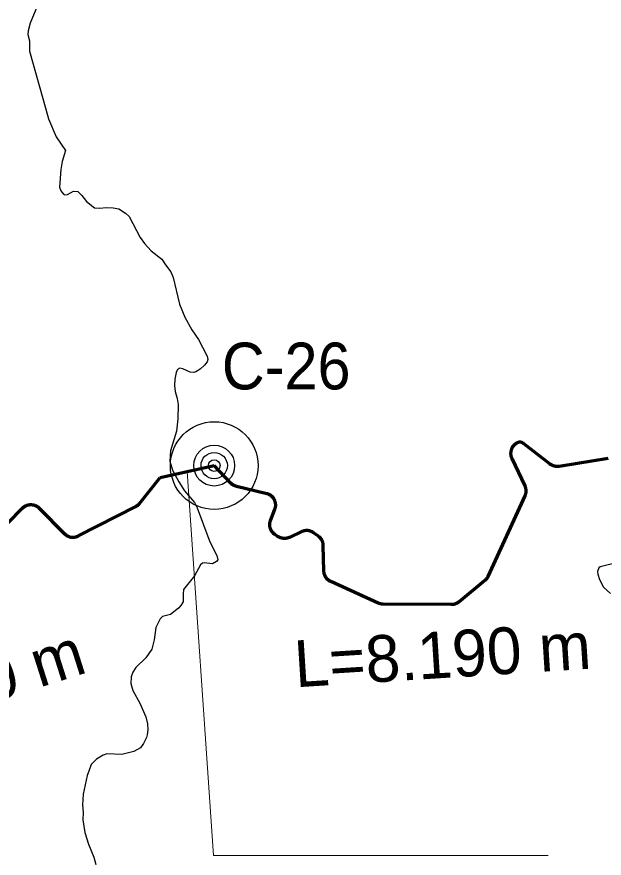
# Model space of a CAD drawing. Extents: x -1643653 to 4543381, y 1624270 to 13878484.
# Drawn here: x 721845 to 726871, y 8953455 to 8960656 of the extents above; entities that cross this region are included whole.
import ezdxf

# ---------------------------------------------------------------- set-up
doc = ezdxf.new("R2010")
doc.units = 0
doc.header["$LTSCALE"] = 160
doc.linetypes.add('LONG_DASHED', pattern=[7.5, 6, -1.5])
for name, color, linetype, lineweight in [('15', 7, 'Continuous', 25), ('24', 7, 'Continuous', 25), ('50', 7, 'Continuous', 13), ('60', 7, 'Continuous', 13), ('61', 7, 'Continuous', 70)]:
    doc.layers.add(name, color=color, linetype=linetype, lineweight=lineweight)

msp = doc.modelspace()

# ---------------------------------------------------------------- linework, layer by layer
at = {"layer": '15'}
for radius in [375, 175, 112.5, 50]:
    msp.add_circle((723533.8, 8956815.6), radius, dxfattribs=at)
at = {"layer": '24'}
for points in [[(721954.4, 8961789.1), (721939, 8961701.5), (721940.5, 8961675.6), (721951.9, 8961632), (721968.9, 8961483.5), (721970.5, 8961415.5), (721961.3, 8961271), (721974.8, 8961199.1), (722002.5, 8961147.9), (722036.1, 8961049.7), (722059, 8960887.1), (722022.2, 8960752.4), (721958.8, 8960603.3), (721941.3, 8960535.4), (721939.8, 8960504.4), (721952, 8960451.2), (721953.6, 8960363.9)], [(721953.6, 8960363.9), (722093.6, 8959865.1), (722115.4, 8959783), (722181.9, 8959629.9), (722261.1, 8959510.9)], [(722261.1, 8959510.9), (722232.9, 8959419.5), (722220.1, 8959349.1), (722211.4, 8959197.2), (722220.3, 8959168.5), (722243.5, 8959138), (722256, 8959132), (722279.2, 8959136), (722330.7, 8959164.3), (722365.7, 8959160.8), (722402.2, 8959127.6), (722442.3, 8959076.5), (722509.3, 8959021.4), (722549.7, 8959017.6), (722615.2, 8959023.5), (722670.4, 8959021.7), (722718.1, 8959012.5), (722774.8, 8958976.9), (722805.5, 8958948), (722900.4, 8958766.3), (722936.6, 8958715.7), (722995.9, 8958654.5), (723087, 8958581.5), (723116.2, 8958534.7)], [(723116.2, 8958534.7), (723162.6, 8958473.2), (723183.6, 8958425.5), (723238.3, 8958197.1), (723282.7, 8958086.6), (723342.1, 8957976.2), (723399.4, 8957895.1), (723474.7, 8957752.1), (723479.7, 8957724.8), (723473.3, 8957704.3), (723449.9, 8957676.3), (723412.8, 8957642), (723376.2, 8957617.7), (723360.7, 8957612.8), (723327.5, 8957613.9), (723266.1, 8957642.9), (723240.8, 8957648.2), (723221.2, 8957638.1), (723207.2, 8957613.1), (723195.8, 8957555.1), (723193.7, 8957499.8), (723199.5, 8957448.4), (723216.1, 8957389.2), (723224.3, 8957337.8), (723222.4, 8957215.7), (723211.1, 8957109.1), (723161.2, 8956943.2), (723155.2, 8956854.5), (723178.4, 8956777.7), (723231.8, 8956676.2), (723280.5, 8956599.2), (723364.6, 8956500.5), (723389.3, 8956454.5), (723495.1, 8956163.2), (723557.2, 8956045.2), (723565.7, 8956009), (723554.2, 8955994.3)], [(723554.2, 8955994.3), (723554.2, 8955994.3), (723519.5, 8955974.1), (723447.7, 8955984.5), (723432.7, 8955980), (723418, 8955965.8), (723364.6, 8955871.3), (723272.5, 8955754.9), (723268.2, 8955716.3), (723268.6, 8955650.3), (723248.6, 8955617.4), (723227.3, 8955595.2), (723158.6, 8955542.2), (723090.3, 8955522.8), (723070.2, 8955504.9), (723034.7, 8955430.1), (723019.9, 8955323.4), (723000.2, 8955243.4), (722947.9, 8955171.3), (722862.3, 8955086.3), (722838.4, 8955046.7), (722824.2, 8955008.1), (722820.7, 8954949.3), (722838.2, 8954891), (722897.7, 8954782.5), (722948.3, 8954663.9), (722961.8, 8954604.8), (722967, 8954553.5), (722961.1, 8954509.7), (722954.3, 8954487.2), (722929.7, 8954436.7), (722902.1, 8954398.9), (722845.5, 8954368.8), (722742.5, 8954343.8), (722614.1, 8954347.3), (722585.1, 8954336.2), (722525.4, 8954301.6), (722481.1, 8954255.8), (722462.5, 8954199.1), (722445.9, 8954162.3), (722412.2, 8954002), (722407.1, 8953910.7), (722412.4, 8953847.7), (722409.8, 8953784.7), (722428.2, 8953674.3), (722458.8, 8953575.1), (722502.9, 8953464.5), (722521.8, 8953401.6)], [(726986.5, 8955986.3), (726837.9, 8955949.1), (726825, 8955939.5), (726814.2, 8955910.4), (726817.4, 8955886), (726830.9, 8955839.7), (726865, 8955775.8), (726924.5, 8955721.1)]]:
    msp.add_lwpolyline(points, dxfattribs=at)
at = {"layer": '50'}
msp.add_lwpolyline([(723302.9, 8956764.2), (723529.2, 8953478.2), (726392.4, 8953478.2)], dxfattribs=at)
at = {"layer": '60', "lineweight": 25}
msp.add_spline([(814781, 9009175.5), (814787.2, 9009173.4), (814796.9, 9009173.4), (814799.4, 9009172.4), (814805.1, 9009174.5), (814805.6, 9009176.5), (814811.7, 9009179.5), (814811.7, 9009179.5), (814801.5, 9009181), (814790.7, 9009181.5), (814784.1, 9009183.1), (814777.4, 9009185.1), (814778.4, 9009175.5)], degree=3, dxfattribs=at)
at = {"layer": '61', "linetype": 'LONG_DASHED'}
msp.add_line((723072, 8956712.7), (723533.8, 8956815.6), dxfattribs=at)
at = {"layer": '61'}
for points in [[(726429.6, 8956816.1), (726427, 8956817.3), (726424.5, 8956818.5), (726422, 8956819.8), (726419.5, 8956821.2), (726417.1, 8956822.6), (726414.7, 8956824.1), (726412.3, 8956825.7), (726410, 8956827.4), (726408.1, 8956828.8), (726180.7, 8957005.1), (726179.1, 8957006.3), (726177.4, 8957007.5), (726175.7, 8957008.5), (726174, 8957009.5), (726172.2, 8957010.4), (726170.4, 8957011.3), (726168.5, 8957012.1), (726166.7, 8957012.8), (726164.8, 8957013.4), (726162.8, 8957014), (726160.9, 8957014.4), (726158.9, 8957014.8), (726157, 8957015.1), (726155, 8957015.4), (726153, 8957015.5), (726151, 8957015.6), (726149, 8957015.6), (726147, 8957015.5), (726145, 8957015.4), (726143, 8957015.1), (726141, 8957014.8), (726139.1, 8957014.4), (726137.1, 8957013.9), (726135.2, 8957013.4), (726133.3, 8957012.8), (726131.5, 8957012), (726129.6, 8957011.3), (726127.8, 8957010.4), (726126, 8957009.5), (726125.2, 8957009), (726120.9, 8957006.5), (726118.4, 8957005.1), (726116, 8957003.6), (726113.7, 8957002), (726111.4, 8957000.4), (726109.1, 8956998.7), (726106.9, 8956996.9), (726104.8, 8956995.1), (726102.7, 8956993.2), (726100.6, 8956991.2), (726098.6, 8956989.2), (726096.7, 8956987.2), (726094.8, 8956985.1), (726093, 8956982.9), (726091.2, 8956980.7), (726089.5, 8956978.4), (726087.9, 8956976.1), (726086.3, 8956973.7), (726084.8, 8956971.3), (726083.4, 8956968.9), (726082.1, 8956966.4), (726080.8, 8956963.9), (726079.6, 8956961.3), (726078.4, 8956958.8), (726077.4, 8956956.1), (726076.4, 8956953.5), (726075.5, 8956950.8), (726074.6, 8956948.1), (726073.8, 8956945.4), (726073.2, 8956942.6), (726072.6, 8956939.9), (726072, 8956937.1), (726071.6, 8956934.3), (726071.2, 8956931.5), (726070.9, 8956928.7), (726070.7, 8956925.9), (726070.6, 8956923), (726070.5, 8956920.2), (726070.5, 8956917.4), (726070.6, 8956914.6), (726070.8, 8956911.7), (726071.1, 8956908.9), (726071.4, 8956906.1), (726071.8, 8956903.3), (726072.4, 8956900.5), (726072.9, 8956897.8), (726073.6, 8956895), (726074.3, 8956892.3), (726075.2, 8956889.6), (726076, 8956886.9), (726077, 8956884.2), (726078.1, 8956881.6), (726079.2, 8956879), (726080.1, 8956877.1), (726191.2, 8956641.3), (726192.4, 8956638.7), (726193.5, 8956636.1), (726194.5, 8956633.5), (726195.5, 8956630.8), (726196.3, 8956628.1)], [(726905.2, 8956875.3), (726485, 8956809.1), (726482.2, 8956808.7), (726479.4, 8956808.3), (726476.5, 8956808.1), (726473.7, 8956807.9), (726470.9, 8956807.8), (726468.1, 8956807.8), (726465.2, 8956807.9), (726462.4, 8956808.1), (726459.6, 8956808.3), (726456.8, 8956808.6), (726454, 8956809), (726451.2, 8956809.5), (726448.4, 8956810.1), (726445.7, 8956810.7), (726442.9, 8956811.4), (726440.2, 8956812.2), (726437.5, 8956813.1), (726434.8, 8956814), (726432.2, 8956815), (726429.6, 8956816.1)], [(724060.2, 8956475), (724060.2, 8956477.9), (724060.2, 8956480.7), (724060.1, 8956483.5), (724059.9, 8956486.3), (724059.6, 8956489.2), (724059.2, 8956492), (724058.8, 8956494.8), (724058.3, 8956497.5), (724057.7, 8956500.3), (724057, 8956503.1), (724056.2, 8956505.8), (724055.4, 8956508.5), (724054.5, 8956511.2), (724053.5, 8956513.8), (724052.5, 8956516.4), (724051.3, 8956519), (724050.2, 8956521.6), (724048.9, 8956524.1), (724047.5, 8956526.6), (724046.1, 8956529.1), (724044.6, 8956531.5), (724043.1, 8956533.8), (724041.5, 8956536.2), (724039.8, 8956538.4), (724038, 8956540.6), (724036.2, 8956542.8), (724034.3, 8956544.9), (724032.4, 8956547), (724030.4, 8956549), (724028.4, 8956551), (724026.3, 8956552.9), (724024.2, 8956554.7), (724022, 8956556.5), (724019.7, 8956558.2), (724017.4, 8956559.9), (724015.1, 8956561.4), (724012.7, 8956563), (724010.2, 8956564.4), (724007.8, 8956565.8), (724005.3, 8956567.1), (724002.7, 8956568.3), (724000.1, 8956569.5), (723997.5, 8956570.6), (723994.9, 8956571.6), (723992.2, 8956572.6), (723989.5, 8956573.4), (723986.8, 8956574.2), (723984.1, 8956574.9), (723983.5, 8956575.1), (723726, 8956636.7), (723723.3, 8956637.4), (723720.6, 8956638.2), (723717.9, 8956639), (723715.2, 8956640), (723712.6, 8956641), (723710, 8956642), (723707.4, 8956643.2), (723704.8, 8956644.4), (723702.3, 8956645.7), (723699.8, 8956647.1), (723697.4, 8956648.5), (723695, 8956650), (723692.6, 8956651.6), (723690.3, 8956653.2), (723688.1, 8956654.9), (723685.9, 8956656.7), (723683.7, 8956658.5), (723681.6, 8956660.4), (723679.5, 8956662.3), (723677.5, 8956664.3), (723676.8, 8956665.1), (723533.3, 8956816.1)], [(721984.5, 8956479.6), (721987.2, 8956479), (721990, 8956478.3), (721992.7, 8956477.6), (721995.4, 8956476.7), (721998.1, 8956475.8), (722000.8, 8956474.9), (722003.4, 8956473.8), (722006, 8956472.7), (722008.6, 8956471.5), (722011.1, 8956470.2), (722013.6, 8956468.9), (722016, 8956467.5), (722018.4, 8956466), (722020.8, 8956464.4), (722023.1, 8956462.8), (722025.4, 8956461.2), (722027.6, 8956459.4), (722029.8, 8956457.6), (722031.9, 8956455.7), (722034, 8956453.8), (722036, 8956451.8), (722036, 8956451.8), (722253.5, 8956232), (722255.5, 8956230), (722257.6, 8956228.1), (722259.7, 8956226.2), (722261.9, 8956224.4), (722264.1, 8956222.6), (722266.4, 8956221), (722268.7, 8956219.3), (722271.1, 8956217.8), (722273.5, 8956216.3), (722276, 8956214.9), (722278.5, 8956213.6), (722281, 8956212.3), (722283.5, 8956211.1), (722286.1, 8956210), (722288.8, 8956208.9), (722291.4, 8956208), (722294.1, 8956207.1), (722296.8, 8956206.2), (722299.5, 8956205.5), (722302.3, 8956204.8), (722305, 8956204.2), (722307.8, 8956203.7), (722310.6, 8956203.3), (722313.4, 8956202.9), (722316.2, 8956202.6), (722319.1, 8956202.4), (722321.9, 8956202.3), (722324.7, 8956202.3), (722327.5, 8956202.3), (722330.4, 8956202.5), (722333.2, 8956202.7), (722336, 8956202.9), (722338.8, 8956203.3), (722341.6, 8956203.7), (722344.4, 8956204.3), (722347.2, 8956204.9), (722349.9, 8956205.5), (722352.6, 8956206.3), (722355.3, 8956207.1), (722358, 8956208), (722360.7, 8956209), (722363.3, 8956210.1), (722365.9, 8956211.2), (722368.4, 8956212.4), (722370.2, 8956213.3), (722862.5, 8956465.2), (722865, 8956466.6), (722867.5, 8956468), (722869.9, 8956469.4), (722872.3, 8956471), (722874.6, 8956472.6), (722876.9, 8956474.2), (722879.2, 8956476), (722881.3, 8956477.7), (722883.5, 8956479.6), (722885.6, 8956481.5), (722887.6, 8956483.5), (722889.6, 8956485.5), (722891.5, 8956487.6), (722893.3, 8956489.7), (722895, 8956491.8), (723072, 8956712.7)], [(726196.3, 8956628.1), (726197.2, 8956625.4), (726197.9, 8956622.7), (726198.5, 8956619.9), (726199.1, 8956617.2), (726199.6, 8956614.4), (726200, 8956611.6), (726200.3, 8956608.8), (726200.5, 8956606), (726200.7, 8956603.1), (726200.8, 8956600.3), (726200.8, 8956597.5), (726200.7, 8956594.6), (726200.6, 8956591.8), (726200.3, 8956589), (726200, 8956586.2), (726199.6, 8956583.4), (726199.2, 8956580.6), (726198.6, 8956577.8), (726198, 8956575.1), (726197.3, 8956572.3), (726196.5, 8956569.6), (726195.6, 8956566.9), (726194.7, 8956564.2), (726193.7, 8956561.6), (726192.6, 8956559), (726191.8, 8956557.1), (725875.8, 8955865.3), (725874.6, 8955862.8), (725873.3, 8955860.3), (725872, 8955857.8), (725870.6, 8955855.3), (725869.1, 8955852.9), (725867.5, 8955850.6), (725865.9, 8955848.3), (725864.2, 8955846), (725862.4, 8955843.8), (725860.6, 8955841.6), (725858.7, 8955839.5), (725856.8, 8955837.4), (725854.8, 8955835.4), (725852.8, 8955833.5), (725850.7, 8955831.6), (725848.5, 8955829.8), (725848.2, 8955829.5), (725626.3, 8955647.8), (725624.1, 8955646.1), (725621.8, 8955644.4), (725619.5, 8955642.8), (725617.2, 8955641.2), (725614.8, 8955639.7), (725612.3, 8955638.3), (725609.9, 8955636.9), (725607.3, 8955635.6), (725604.8, 8955634.4), (725602.2, 8955633.2), (725599.6, 8955632.2), (725596.9, 8955631.2), (725594.3, 8955630.2), (725591.6, 8955629.4), (725588.8, 8955628.6), (725586.1, 8955627.9), (725583.3, 8955627.3), (725580.6, 8955626.8), (725577.8, 8955626.3), (725575, 8955625.9), (725572.2, 8955625.6), (725569.3, 8955625.4), (725566.5, 8955625.3), (725563.7, 8955625.2), (725562.3, 8955625.2), (724978.7, 8955628.9), (724975.8, 8955629), (724973, 8955629.1), (724970.2, 8955629.3), (724967.4, 8955629.6), (724964.6, 8955630), (724961.8, 8955630.5), (724959, 8955631), (724956.3, 8955631.6), (724953.5, 8955632.3), (724950.8, 8955633.1), (724948.1, 8955633.9), (724945.4, 8955634.8), (724942.8, 8955635.8), (724940.2, 8955636.9), (724938, 8955637.9), (724531.7, 8955822.3), (724529.1, 8955823.6), (724526.6, 8955824.8), (724524.1, 8955826.2), (724521.6, 8955827.6), (724519.2, 8955829.1), (724516.9, 8955830.6), (724514.6, 8955832.3), (724512.3, 8955834), (724510.1, 8955835.7), (724507.9, 8955837.5), (724505.8, 8955839.4), (724503.7, 8955841.3), (724501.7, 8955843.3)], [(721527, 8956079.3), (721893.7, 8956451.7), (721895.7, 8956453.7), (721897.8, 8956455.6), (721899.9, 8956457.5), (721902.1, 8956459.3), (721904.3, 8956461), (721906.6, 8956462.7), (721908.9, 8956464.3), (721911.2, 8956465.9), (721913.6, 8956467.3), (721916.1, 8956468.8), (721918.6, 8956470.1), (721921.1, 8956471.4), (721923.7, 8956472.6), (721926.2, 8956473.7), (721928.9, 8956474.8), (721931.5, 8956475.8), (721934.2, 8956476.7), (721936.9, 8956477.5), (721939.6, 8956478.2), (721942.4, 8956478.9), (721945.1, 8956479.5), (721947.9, 8956480.1), (721950.7, 8956480.5), (721953.5, 8956480.8), (721956.3, 8956481.1), (721959.2, 8956481.3), (721962, 8956481.5), (721964.8, 8956481.5), (721967.6, 8956481.5), (721970.5, 8956481.3), (721973.3, 8956481.2), (721976.1, 8956480.9), (721978.9, 8956480.5), (721981.7, 8956480.1), (721984.5, 8956479.6)], [(724283.7, 8956250.1), (724176.9, 8956200.8), (724174.3, 8956199.6), (724171.7, 8956198.6), (724169, 8956197.6), (724166.4, 8956196.6), (724163.7, 8956195.8), (724161, 8956195), (724158.2, 8956194.3), (724155.5, 8956193.7), (724152.7, 8956193.2), (724149.9, 8956192.7), (724147.1, 8956192.3), (724144.3, 8956192), (724141.5, 8956191.8), (724138.6, 8956191.6), (724135.8, 8956191.6), (724133, 8956191.6), (724130.1, 8956191.7), (724127.3, 8956191.9), (724124.5, 8956192.1), (724121.7, 8956192.5), (724118.9, 8956192.9), (724116.1, 8956193.4), (724113.3, 8956193.9), (724110.6, 8956194.6), (724107.8, 8956195.3), (724105.1, 8956196.1), (724102.5, 8956197), (724099.8, 8956198), (724097.2, 8956199), (724094.6, 8956200.1), (724092, 8956201.3), (724089.5, 8956202.5), (724087, 8956203.8), (724084.5, 8956205.2), (724082.1, 8956206.7), (724079.7, 8956208.2), (724078.9, 8956208.8), (724053.5, 8956226), (724051.2, 8956227.6), (724048.9, 8956229.3), (724046.7, 8956231), (724044.5, 8956232.8), (724042.4, 8956234.7), (724040.3, 8956236.6), (724038.3, 8956238.6), (724036.3, 8956240.7), (724034.4, 8956242.7), (724032.6, 8956244.9), (724030.8, 8956247.1), (724029.1, 8956249.3), (724027.5, 8956251.7), (724025.9, 8956254), (724024.4, 8956256.4), (724022.9, 8956258.8), (724021.5, 8956261.3), (724020.2, 8956263.8), (724019, 8956266.3), (724017.8, 8956268.9), (724016.7, 8956271.5), (724015.7, 8956274.2), (724014.8, 8956276.8), (724013.9, 8956279.5), (724013.1, 8956282.2), (724012.4, 8956285), (724011.8, 8956287.7), (724011.2, 8956290.5), (724010.8, 8956293.3), (724010.3, 8956296.1), (724010, 8956298.9), (724009.8, 8956301.7), (724009.6, 8956304.5), (724009.6, 8956307.4), (724009.6, 8956310.2), (724009.6, 8956313), (724009.8, 8956315.8), (724010, 8956318.7), (724010.3, 8956321.5), (724010.8, 8956324.3), (724011.2, 8956327.1), (724011.8, 8956329.8), (724012.4, 8956332.6), (724013.1, 8956335.3), (724013.9, 8956338), (724014.8, 8956340.7), (724015.7, 8956343.4), (724016.2, 8956344.7), (724053.6, 8956441.9), (724054.6, 8956444.6), (724055.5, 8956447.3), (724056.3, 8956450), (724057, 8956452.7), (724057.7, 8956455.4), (724058.3, 8956458.2), (724058.8, 8956461), (724059.3, 8956463.8), (724059.6, 8956466.6), (724059.9, 8956469.4), (724060.1, 8956472.2), (724060.2, 8956475)], [(724501.7, 8955843.3), (724499.7, 8955845.3), (724497.8, 8955847.5), (724496, 8955849.6), (724494.2, 8955851.8), (724492.5, 8955854.1), (724490.9, 8955856.3), (724489.3, 8955858.7), (724487.8, 8955861.1), (724486.3, 8955863.5), (724485, 8955866), (724483.7, 8955868.5), (724482.4, 8955871), (724481.3, 8955873.6), (724480.2, 8955876.2), (724479.2, 8955878.9), (724478.2, 8955881.5), (724477.3, 8955884.2), (724476.6, 8955887), (724475.9, 8955889.7), (724475.2, 8955892.5), (724474.7, 8955895.2), (724474.2, 8955898), (724473.8, 8955900.8), (724473.5, 8955903.6), (724473.2, 8955906.4), (724473.1, 8955909.3), (724473, 8955911), (724467.7, 8956131.5), (724467.6, 8956134.3), (724467.4, 8956137.1), (724467.1, 8956139.9), (724466.7, 8956142.7), (724466.3, 8956145.5), (724465.8, 8956148.3), (724465.2, 8956151.1), (724464.6, 8956153.8), (724463.8, 8956156.6), (724463, 8956159.3), (724462.1, 8956162), (724461.1, 8956164.6), (724460.1, 8956167.2), (724459, 8956169.8), (724457.8, 8956172.4), (724456.5, 8956174.9), (724455.2, 8956177.4), (724453.8, 8956179.9), (724452.3, 8956182.3), (724450.8, 8956184.7), (724449.2, 8956187), (724447.5, 8956189.3), (724445.8, 8956191.5), (724444, 8956193.7), (724442.1, 8956195.8), (724440.2, 8956197.9), (724438.2, 8956199.9), (724436.2, 8956201.9), (724434.1, 8956203.8), (724432, 8956205.7), (724429.8, 8956207.4), (724427.5, 8956209.2), (724426.1, 8956210.2), (724384, 8956240.5), (724381.7, 8956242.1), (724379.3, 8956243.7), (724376.9, 8956245.2), (724374.4, 8956246.6), (724372, 8956247.9), (724369.4, 8956249.2), (724366.9, 8956250.4), (724364.3, 8956251.5), (724361.7, 8956252.6), (724359, 8956253.6), (724356.3, 8956254.5), (724353.6, 8956255.3), (724350.9, 8956256.1), (724348.1, 8956256.7), (724345.4, 8956257.3), (724342.6, 8956257.8), (724339.8, 8956258.3), (724337, 8956258.7), (724334.2, 8956258.9), (724331.4, 8956259.1), (724328.5, 8956259.3), (724325.7, 8956259.3), (724322.9, 8956259.3), (724320.1, 8956259.2), (724317.2, 8956259), (724314.4, 8956258.7), (724311.6, 8956258.3), (724308.8, 8956257.9), (724306, 8956257.4), (724303.3, 8956256.8), (724300.5, 8956256.1), (724297.8, 8956255.4), (724295.1, 8956254.6), (724292.4, 8956253.7), (724289.8, 8956252.7), (724287.1, 8956251.6), (724284.5, 8956250.5), (724283.7, 8956250.1)]]:
    msp.add_lwpolyline(points, dxfattribs=at)

# ---------------------------------------------------------------- texts
at = {"layer": '15', "width": 0.95}
msp.add_text('C-26', height=400, dxfattribs=at).set_placement((723599.3, 8957467.8))
at = {"layer": '50'}
for s, rotation, p in [('L=8.190 m', 3.615, (724231.1, 8954917.6)), ('L=6.640 m', 17.646, (720038.1, 8954277.8))]:
    msp.add_text(s, height=400, rotation=rotation, dxfattribs=at).set_placement(p)

doc.saveas('drawing.dxf')
